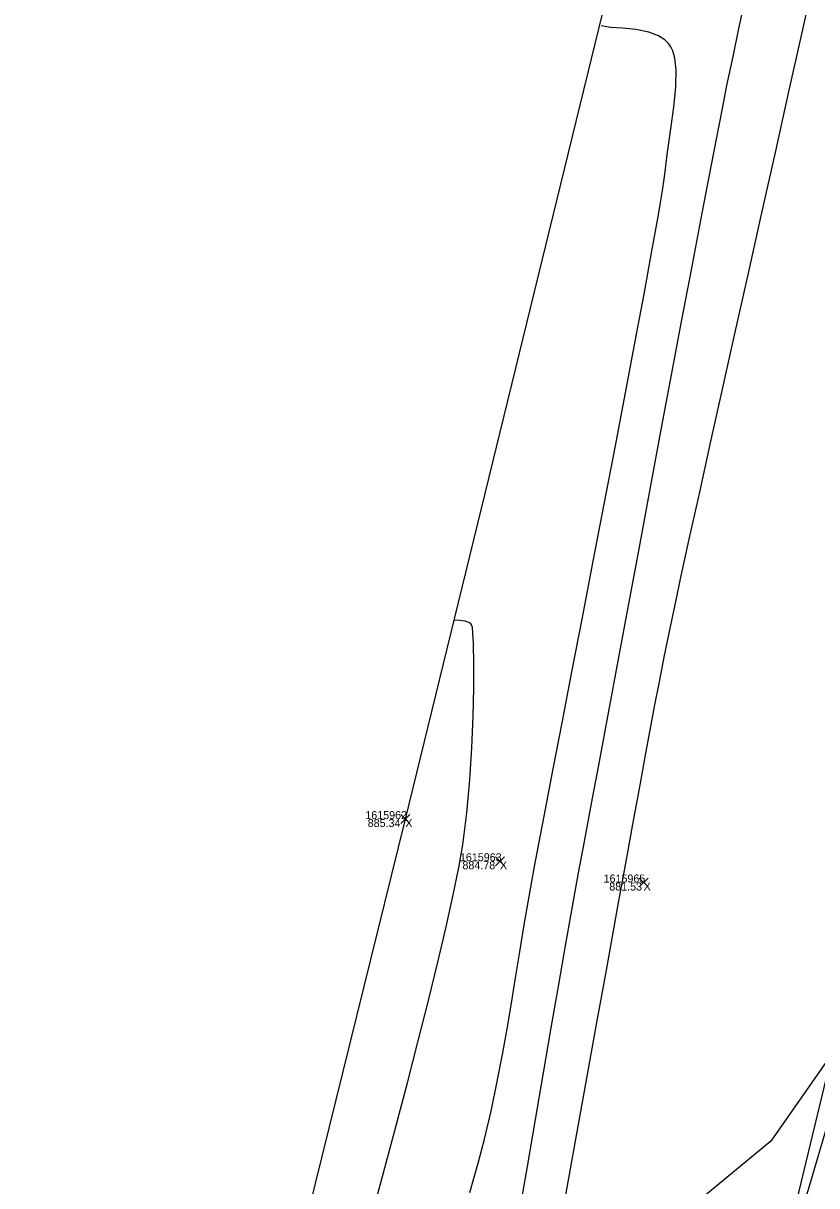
# Model space of a CAD drawing. Extents: x 1957117 to 1971063, y 701601 to 715861.
# Drawn here: x 1963081.5 to 1963116.2, y 705305.1 to 705356 of the extents above; entities that cross this region are included whole.
import ezdxf

# ---------------------------------------------------------------- set-up
doc = ezdxf.new("R2010")
doc.units = 0
for name, color, linetype in [('AP_X_Lights', 7, 'Continuous'), ('DT_X_Break_Line', 7, 'Continuous'), ('DT_X_Contour_Major', 7, 'Continuous'), ('DT_X_Contour_Minor', 7, 'Continuous'), ('DT_X_TIN_Hull', 7, 'Continuous'), ('HY_X_Water_Edge', 7, 'Continuous'), ('PV_P_Shoulder', 7, 'Continuous'), ('RS_Raster1', 7, 'Continuous'), ('RW_X_Esmt_RR', 7, 'Continuous'), ('SC_Scratch1', 7, 'Continuous'), ('SC_Shading5', 7, 'Continuous'), ('VG_X_Tree_Line_Rt', 7, 'Continuous')]:
    doc.layers.add(name, color=color, linetype=linetype)

msp = doc.modelspace()

# ---------------------------------------------------------------- linework, layer by layer
at = {"layer": 'AP_X_Lights'}
for p, q in [((1963098.041, 705320.967), (1963098.429, 705321.357)), ((1963098.041, 705321.357), (1963098.429, 705320.967)), ((1963102.18, 705319.122), (1963102.568, 705319.512)), ((1963102.18, 705319.512), (1963102.568, 705319.122)), ((1963108.463, 705318.192), (1963108.851, 705318.582)), ((1963108.463, 705318.582), (1963108.851, 705318.192))]:
    msp.add_line(p, q, dxfattribs=at)
at = {"layer": 'DT_X_Break_Line'}
msp.add_lwpolyline([(1963059.618, 705072.384), (1963067.267, 705121.949), (1963084.435, 705172.155), (1963089.948, 705219.61), (1963104.733, 705267.194), (1963118.935, 705315.406), (1963122.413, 705362.88), (1963135.773, 705414.457), (1963142.701, 705466.671), (1963157.121, 705507.344), (1963171.033, 705561.75), (1963190.964, 705600.578), (1963199.065, 705656.682), (1963210.848, 705704.455), (1963218.329, 705756.178)], dxfattribs=at)
at = {"layer": 'DT_X_Contour_Major'}
msp.add_lwpolyline([(1963096.841, 705304.067), (1963097.337, 705305.902), (1963097.836, 705307.766), (1963098.328, 705309.629), (1963098.803, 705311.459), (1963099.251, 705313.227), (1963099.662, 705314.9), (1963100.027, 705316.45), (1963100.336, 705317.843), (1963100.579, 705319.051), (1963100.747, 705320.042), (1963100.921, 705321.437), (1963101.053, 705322.872), (1963101.146, 705324.296), (1963101.206, 705325.655), (1963101.235, 705326.898), (1963101.238, 705327.972), (1963101.22, 705328.824), (1963101.193, 705329.312), (1963101.167, 705329.547), (1963101.148, 705329.635), (1963101.137, 705329.658), (1963101.102, 705329.698), (1963101.013, 705329.759), (1963100.851, 705329.813), (1963100.618, 705329.841), (1963100.384, 705329.868)], dxfattribs=at)
msp.add_lwpolyline([(1963096.841, 705304.067), (1963097.337, 705305.902), (1963097.836, 705307.766), (1963098.328, 705309.629), (1963098.803, 705311.459), (1963099.251, 705313.227), (1963099.662, 705314.9), (1963100.027, 705316.45), (1963100.336, 705317.843), (1963100.579, 705319.051), (1963100.747, 705320.042), (1963100.921, 705321.437), (1963101.053, 705322.872), (1963101.146, 705324.296), (1963101.206, 705325.655), (1963101.235, 705326.898), (1963101.238, 705327.972), (1963101.22, 705328.824), (1963101.193, 705329.312), (1963101.167, 705329.547), (1963101.148, 705329.635), (1963101.137, 705329.658), (1963101.102, 705329.698), (1963101.013, 705329.759), (1963100.851, 705329.813), (1963100.618, 705329.841), (1963100.384, 705329.868)], dxfattribs=at)
at = {"layer": 'DT_X_Contour_Minor'}
for points in [[(1963105.183, 705304.324), (1963105.695, 705307.167), (1963106.174, 705309.83), (1963106.611, 705312.258), (1963106.997, 705314.396), (1963107.321, 705316.189), (1963107.574, 705317.583), (1963107.746, 705318.522), (1963107.978, 705319.781), (1963108.19, 705320.938), (1963108.386, 705322.018), (1963108.573, 705323.047), (1963108.756, 705324.051), (1963108.942, 705325.053), (1963109.136, 705326.081), (1963109.344, 705327.159), (1963109.572, 705328.313), (1963109.826, 705329.567), (1963110.03, 705330.538), (1963110.318, 705331.874), (1963110.681, 705333.53), (1963111.107, 705335.462), (1963111.586, 705337.624), (1963112.109, 705339.972), (1963112.663, 705342.46), (1963113.24, 705345.044), (1963113.827, 705347.677), (1963114.416, 705350.316), (1963114.995, 705352.915), (1963115.555, 705355.43), (1963116.084, 705357.815)], [(1963105.183, 705304.324), (1963105.695, 705307.167), (1963106.174, 705309.83), (1963106.611, 705312.258), (1963106.997, 705314.396), (1963107.321, 705316.189), (1963107.574, 705317.583), (1963107.746, 705318.522), (1963107.978, 705319.781), (1963108.19, 705320.938), (1963108.386, 705322.018), (1963108.573, 705323.047), (1963108.756, 705324.051), (1963108.942, 705325.053), (1963109.136, 705326.081), (1963109.344, 705327.159), (1963109.572, 705328.313), (1963109.826, 705329.567), (1963110.03, 705330.538), (1963110.318, 705331.874), (1963110.681, 705333.53), (1963111.107, 705335.462), (1963111.586, 705337.624), (1963112.109, 705339.972), (1963112.663, 705342.46), (1963113.24, 705345.044), (1963113.827, 705347.677), (1963114.416, 705350.316), (1963114.995, 705352.915), (1963115.555, 705355.43), (1963116.084, 705357.815)], [(1963103.215, 705303.893), (1963103.575, 705305.96), (1963103.932, 705308.023), (1963104.281, 705310.056), (1963104.621, 705312.031), (1963104.947, 705313.921), (1963105.257, 705315.699), (1963105.547, 705317.337), (1963105.816, 705318.808), (1963106.071, 705320.182), (1963106.38, 705321.847), (1963106.736, 705323.76), (1963107.13, 705325.879), (1963107.556, 705328.162), (1963108.004, 705330.569), (1963108.469, 705333.057), (1963108.941, 705335.585), (1963109.414, 705338.111), (1963109.88, 705340.593), (1963110.332, 705342.991), (1963110.761, 705345.261), (1963111.159, 705347.363), (1963111.521, 705349.255), (1963111.837, 705350.896), (1963112.1, 705352.242), (1963112.302, 705353.254), (1963112.565, 705354.515), (1963112.826, 705355.735), (1963113.086, 705356.921)], [(1963103.215, 705303.893), (1963103.575, 705305.96), (1963103.932, 705308.023), (1963104.281, 705310.056), (1963104.621, 705312.031), (1963104.947, 705313.921), (1963105.257, 705315.699), (1963105.547, 705317.337), (1963105.816, 705318.808), (1963106.071, 705320.182), (1963106.38, 705321.847), (1963106.736, 705323.76), (1963107.13, 705325.879), (1963107.556, 705328.162), (1963108.004, 705330.569), (1963108.469, 705333.057), (1963108.941, 705335.585), (1963109.414, 705338.111), (1963109.88, 705340.593), (1963110.332, 705342.991), (1963110.761, 705345.261), (1963111.159, 705347.363), (1963111.521, 705349.255), (1963111.837, 705350.896), (1963112.1, 705352.242), (1963112.302, 705353.254), (1963112.565, 705354.515), (1963112.826, 705355.735), (1963113.086, 705356.921)], [(1963101.062, 705304.823), (1963101.44, 705306.167), (1963101.697, 705307.155), (1963101.999, 705308.461), (1963102.259, 705309.69), (1963102.487, 705310.859), (1963102.691, 705311.99), (1963102.879, 705313.103), (1963103.061, 705314.217), (1963103.243, 705315.353), (1963103.436, 705316.531), (1963103.647, 705317.771), (1963103.885, 705319.093), (1963104.086, 705320.157), (1963104.361, 705321.597), (1963104.7, 705323.356), (1963105.09, 705325.377), (1963105.521, 705327.603), (1963105.98, 705329.977), (1963106.455, 705332.441), (1963106.936, 705334.938), (1963107.41, 705337.412), (1963107.866, 705339.805), (1963108.292, 705342.059), (1963108.676, 705344.119), (1963109.007, 705345.925), (1963109.274, 705347.423), (1963109.464, 705348.553), (1963109.566, 705349.259), (1963109.703, 705350.331), (1963109.85, 705351.356), (1963109.98, 705352.314), (1963110.066, 705353.181), (1963110.083, 705353.936), (1963110.028, 705354.443), (1963109.938, 705354.76), (1963109.851, 705354.939), (1963109.8, 705355.017), (1963109.733, 705355.101), (1963109.579, 705355.249), (1963109.307, 705355.423), (1963108.887, 705355.582), (1963108.31, 705355.695), (1963107.732, 705355.749), (1963107.209, 705355.788), (1963106.8, 705355.854)], [(1963101.062, 705304.823), (1963101.44, 705306.167), (1963101.697, 705307.155), (1963101.999, 705308.461), (1963102.259, 705309.69), (1963102.487, 705310.859), (1963102.691, 705311.99), (1963102.879, 705313.103), (1963103.061, 705314.217), (1963103.243, 705315.353), (1963103.436, 705316.531), (1963103.647, 705317.771), (1963103.885, 705319.093), (1963104.086, 705320.157), (1963104.361, 705321.597), (1963104.7, 705323.356), (1963105.09, 705325.377), (1963105.521, 705327.603), (1963105.98, 705329.977), (1963106.455, 705332.441), (1963106.936, 705334.938), (1963107.41, 705337.412), (1963107.866, 705339.805), (1963108.292, 705342.059), (1963108.676, 705344.119), (1963109.007, 705345.925), (1963109.274, 705347.423), (1963109.464, 705348.553), (1963109.566, 705349.259), (1963109.703, 705350.331), (1963109.85, 705351.356), (1963109.98, 705352.314), (1963110.066, 705353.181), (1963110.083, 705353.936), (1963110.028, 705354.443), (1963109.938, 705354.76), (1963109.851, 705354.939), (1963109.8, 705355.017), (1963109.733, 705355.101), (1963109.579, 705355.249), (1963109.307, 705355.423), (1963108.887, 705355.582), (1963108.31, 705355.695), (1963107.732, 705355.749), (1963107.209, 705355.788), (1963106.8, 705355.854)]]:
    msp.add_lwpolyline(points, dxfattribs=at)
at = {"layer": 'DT_X_TIN_Hull'}
msp.add_lwpolyline([(1963254.734, 705951.873), (1963238.207, 705904.757), (1963226.355, 705855.27), (1963191.43, 705709.793), (1963179.827, 705661.653), (1963168.092, 705612.411), (1963156.438, 705563.606), (1963144.855, 705514.97), (1963136.901, 705465.31), (1963121.943, 705418.117), (1963098.235, 705321.162), (1963062.2, 705175.46), (1963037.999, 705077.244)], dxfattribs=at)
at = {"layer": 'HY_X_Water_Edge'}
msp.add_spline([(1963191.723, 701994.048), (1963062.047, 702441.167), (1962863.491, 703169.356), (1962827.53, 703438.691), (1962823.213, 703537.412), (1962817.962, 703593.874), (1962817.97, 703697.316), (1962828.582, 703804.235), (1962836.461, 703844.734), (1962850.687, 703896.004), (1962867.251, 703938.846), (1962873.848, 703992.355), (1962884.135, 704091.371), (1962891.241, 704140.854), (1962897.382, 704180.529), (1962905.467, 704230.979), (1962943.949, 704328.022), (1962948.537, 704378.842), (1962964.114, 704426.264), (1963004.885, 704570.73), (1963042.054, 704716.522), (1963062.038, 704814.417), (1963072.171, 704860.237), (1963090.023, 704956.798), (1963107.066, 705031.783), (1963133.773, 705105.742), (1963148.685, 705206.74), (1963175.48, 705301.059), (1963191.635, 705353.417), (1963210.988, 705447.286), (1963219.532, 705497.27), (1963230.124, 705549.475), (1963251.052, 705591.159), (1963275.289, 705693.429), (1963292.982, 705784.032), (1963302.841, 705839.645), (1963335.126, 705936.766), (1963359.752, 706046.75), (1963389.133, 706177.299), (1963417.827, 706273.456), (1963475.868, 706451.902), (1963533.782, 706640.53), (1963553.86, 706696.984), (1963580.184, 706715.425), (1963609.172, 706718.73), (1963617.062, 706714.691), (1963619.447, 706694.678), (1963564.282, 706533.07), (1963531.853, 706395.229), (1963434.4, 706006.96), (1963354.09, 705679.186), (1963237.513, 705206.07), (1963167.369, 704892.962), (1963059.145, 704434.176), (1962907.914, 703908.742), (1962877.458, 703703.326), (1962898.357, 703412.121), (1962942.65, 703052.267), (1963048.963, 702674.866), (1963191.468, 702189.666), (1963245.396, 702019.832)], degree=3, dxfattribs=at)
at = {"layer": 'RW_X_Esmt_RR'}
msp.add_lwpolyline([(1962866.45, 704268.068), (1963123.345, 705337.727), (1963135.496, 705336.937), (1963400.797, 706441.601)], dxfattribs=at)
at = {"layer": 'SC_Shading5'}
for points in [[(1963026.912, 704294.121), (1963138.818, 704737.794), (1963251.679, 705213.963), (1963374.306, 705730.111), (1963454.783, 706045.593), (1963517.244, 706296.713), (1963562.763, 706479.256), (1963580.13, 706553.799), (1963589.678, 706586.994)], [(1963609.915, 706579.703), (1963587.283, 706499.153), (1963552.056, 706354.005), (1963480.911, 706069.234), (1963357.401, 705576.869), (1963272.751, 705226.931), (1963210.247, 704956.481), (1963044.97, 704288.881)]]:
    msp.add_spline(points, degree=3, dxfattribs=at)
at = {"layer": 'VG_X_Tree_Line_Rt'}
msp.add_lwpolyline([(1963132.038, 705359.161), (1963129.619, 705349.992), (1963127.904, 705352.518), (1963121.821, 705358.514), (1963118.017, 705349.97), (1963121.382, 705343.365), (1963125.87, 705336.531), (1963126.638, 705325.561), (1963119.699, 705314.911), (1963114.225, 705307.074), (1963104.838, 705299.314), (1963104.361, 705292.134), (1963105.422, 705281.465), (1963100.517, 705269.854), (1963097.475, 705268.813), (1963093.256, 705262.563), (1963096.262, 705251.267)], dxfattribs=at)

# ---------------------------------------------------------------- texts
at = {"layer": 'PV_P_Shoulder'}
for s, p in [('885.34', (1963096.593, 705320.812)), ('884.78', (1963100.734, 705318.967)), ('881.53', (1963107.155, 705318.037))]:
    msp.add_text(s, height=0.35, dxfattribs=at).set_placement(p)
at = {"layer": 'RS_Raster1'}
for s, p in [('1615962', (1963096.488, 705321.162)), ('1615963', (1963100.624, 705319.317)), ('1615965', (1963106.907, 705318.387))]:
    msp.add_text(s, height=0.35, dxfattribs=at).set_placement(p)
at = {"layer": 'SC_Scratch1'}
for p in [(1963098.235, 705320.812), (1963102.374, 705318.967), (1963108.657, 705318.037)]:
    msp.add_text('X', height=0.35, dxfattribs=at).set_placement(p)

doc.saveas('drawing.dxf')
